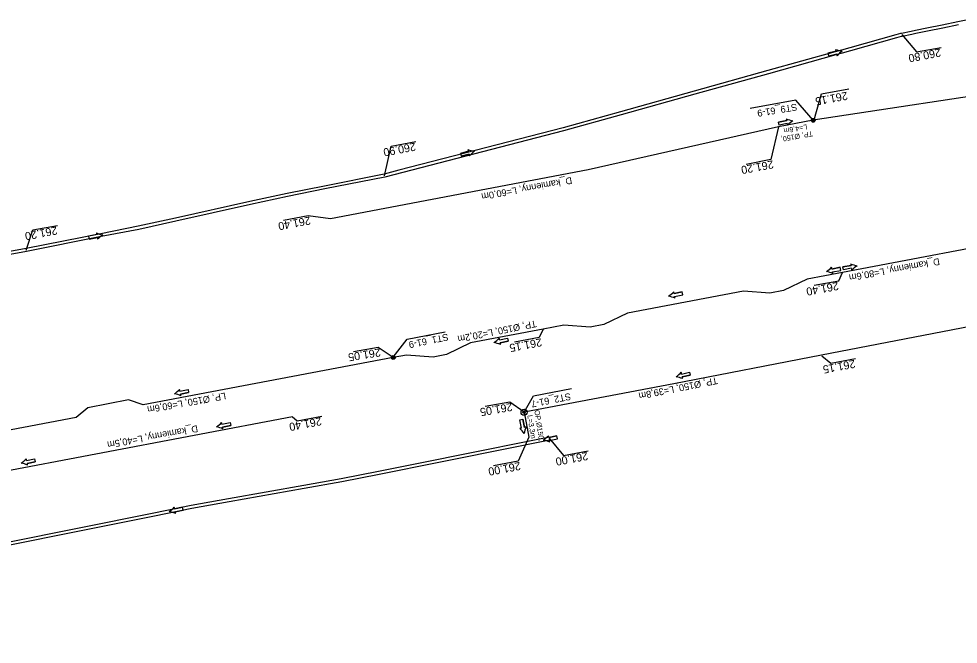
# Model space of a CAD drawing. Extents: x -1 to 65640748, y -22 to 5530284.
# Drawn here: x 6557394.3 to 6557517.6, y 5528643 to 5528725.1 of the extents above; entities that cross this region are included whole.
import ezdxf

# ---------------------------------------------------------------- set-up
doc = ezdxf.new("R2010")
doc.units = 0
for name, color, linetype in [('TOR_PROF-studnie i osadniki', 7, 'Continuous'), ('TOR_PS_ODW-drenaze', 7, 'Continuous'), ('TOR_PS_ODW-drenokolektory', 7, 'Continuous'), ('TOR_PS_ODW-kolektory', 7, 'Continuous'), ('TOR_PS_ODW-studnie PEHD', 7, 'Continuous'), ('TOR_PS_OPIS_O-opisy rurociagow', 7, 'Continuous'), ('TOR_PS_OPIS_O-opisy studni', 7, 'Continuous'), ('TOR_PS_OPIS_T-INFO', 7, 'Continuous'), ('TOR_PS_T-rowy otwarte umocnione', 7, 'Continuous')]:
    doc.layers.add(name, color=color, linetype=linetype)

msp = doc.modelspace()

# ---------------------------------------------------------------- linework, layer by layer
at = {"layer": 'TOR_PROF-studnie i osadniki'}
for centre, radius in [((6557498.52, 5528711.81), 0.25), ((6557498.52, 5528711.81), 0.125), ((6557443.42, 5528680.65), 0.25), ((6557443.42, 5528680.65), 0.125)]:
    msp.add_circle(centre, radius, dxfattribs=at)
at = {"layer": 'TOR_PS_ODW-drenaze'}
for p, q in [((6557480.23, 5528677.19), (6557460.58, 5528673.47)), ((6557390.35, 5528665.35), (6557430.18, 5528672.9))]:
    msp.add_line(p, q, dxfattribs=at)
for points in [[(6557493.96, 5528710.94), (6557469, 5528705.3), (6557435.19, 5528698.89)], [(6557498.52, 5528711.81), (6557493.96, 5528710.94)], [(6557541.85, 5528698.39), (6557533.42, 5528696.79), (6557528.24, 5528696.73), (6557502.37, 5528691.82)], [(6557502.37, 5528691.82), (6557497.75, 5528690.95), (6557494.61, 5528689.44), (6557492.84, 5528689.1), (6557489.38, 5528689.36), (6557474.16, 5528686.48), (6557471.03, 5528684.97), (6557469.26, 5528684.63), (6557465.8, 5528684.89), (6557463.07, 5528684.37)], [(6557553.38, 5528691.32), (6557499.62, 5528680.97)], [(6557463.07, 5528684.37), (6557453.53, 5528682.57), (6557450.4, 5528681.06), (6557448.63, 5528680.72), (6557445.16, 5528680.98), (6557443.42, 5528680.65)], [(6557499.62, 5528680.97), (6557480.23, 5528677.19)]]:
    msp.add_lwpolyline(points, dxfattribs=at)
at = {"layer": 'TOR_PS_ODW-drenokolektory'}
msp.add_line((6557460.6, 5528673.47), (6557461.22, 5528670.19), dxfattribs=at)
for points in [[(6557557.49, 5528722.98), (6557534.16, 5528717.55), (6557526.81, 5528716.13), (6557498.52, 5528711.81), (6557498.52, 5528711.81)], [(6557443.42, 5528680.65), (6557410.59, 5528674.43), (6557408.68, 5528675.09), (6557403.31, 5528674.06), (6557401.81, 5528672.76), (6557384.47, 5528669.48)]]:
    msp.add_lwpolyline(points, dxfattribs=at)
at = {"layer": 'TOR_PS_ODW-kolektory'}
msp.add_lwpolyline([(6557460.6, 5528673.47), (6557461.22, 5528670.19)], dxfattribs=at)
msp.add_lwpolyline([(6557460.6, 5528673.47), (6557461.22, 5528670.19)], dxfattribs=at)
at = {"layer": 'TOR_PS_ODW-studnie PEHD'}
for centre, radius in [((6557498.52, 5528711.81), 0.25), ((6557498.52, 5528711.81), 0.112), ((6557443.42, 5528680.65), 0.25), ((6557443.42, 5528680.65), 0.112), ((6557460.58, 5528673.47), 0.4), ((6557460.58, 5528673.47), 0.145)]:
    msp.add_circle(centre, radius, dxfattribs=at)
at = {"layer": 'TOR_PS_OPIS_O-opisy rurociagow'}
for p, q in [((6557501.52, 5528720.9), (6557500.46, 5528720.61)), ((6557501.52, 5528720.9), (6557500.46, 5528720.61)), ((6557500.46, 5528720.61), (6557500.57, 5528720.22)), ((6557500.46, 5528720.61), (6557500.57, 5528720.22)), ((6557500.57, 5528720.22), (6557501.62, 5528720.51)), ((6557501.62, 5528720.51), (6557500.57, 5528720.22)), ((6557493.98, 5528711.58), (6557495.05, 5528711.8)), ((6557495.05, 5528711.8), (6557493.98, 5528711.58)), ((6557494.06, 5528711.18), (6557493.98, 5528711.58)), ((6557494.06, 5528711.18), (6557493.98, 5528711.58)), ((6557495.13, 5528711.4), (6557494.06, 5528711.18)), ((6557495.13, 5528711.4), (6557494.06, 5528711.18)), ((6557453.28, 5528707.75), (6557452.22, 5528707.46)), ((6557453.28, 5528707.75), (6557452.22, 5528707.46)), ((6557452.22, 5528707.46), (6557452.33, 5528707.08)), ((6557452.22, 5528707.46), (6557452.33, 5528707.08)), ((6557452.33, 5528707.08), (6557453.38, 5528707.36)), ((6557453.38, 5528707.36), (6557452.33, 5528707.08)), ((6557404.51, 5528696.81), (6557403.43, 5528696.6)), ((6557404.51, 5528696.81), (6557403.43, 5528696.6)), ((6557403.43, 5528696.6), (6557403.51, 5528696.21)), ((6557403.43, 5528696.6), (6557403.51, 5528696.21)), ((6557403.51, 5528696.21), (6557404.58, 5528696.42)), ((6557404.58, 5528696.42), (6557403.51, 5528696.21)), ((6557502.05, 5528692.5), (6557500.98, 5528692.28)), ((6557500.98, 5528692.28), (6557502.05, 5528692.5)), ((6557502.13, 5528692.1), (6557502.05, 5528692.5)), ((6557502.13, 5528692.1), (6557502.05, 5528692.5)), ((6557502.42, 5528692.57), (6557503.49, 5528692.76)), ((6557503.49, 5528692.76), (6557502.42, 5528692.57)), ((6557502.49, 5528692.17), (6557502.42, 5528692.57)), ((6557502.49, 5528692.17), (6557502.42, 5528692.57)), ((6557503.56, 5528692.37), (6557502.49, 5528692.17)), ((6557503.56, 5528692.37), (6557502.49, 5528692.17)), ((6557501.06, 5528691.89), (6557502.13, 5528692.1)), ((6557501.06, 5528691.89), (6557502.13, 5528692.1)), ((6557481.33, 5528689.27), (6557480.26, 5528689.06)), ((6557480.26, 5528689.06), (6557481.33, 5528689.27)), ((6557480.34, 5528688.67), (6557481.41, 5528688.88)), ((6557480.34, 5528688.67), (6557481.41, 5528688.88)), ((6557481.41, 5528688.88), (6557481.33, 5528689.27)), ((6557481.41, 5528688.88), (6557481.33, 5528689.27)), ((6557457.35, 5528682.96), (6557458.42, 5528683.18)), ((6557457.35, 5528682.96), (6557458.42, 5528683.18)), ((6557458.5, 5528682.79), (6557457.43, 5528682.57)), ((6557457.43, 5528682.57), (6557458.5, 5528682.79)), ((6557458.42, 5528683.18), (6557458.5, 5528682.79)), ((6557458.42, 5528683.18), (6557458.5, 5528682.79)), ((6557481.24, 5528678.49), (6557482.31, 5528678.71)), ((6557481.24, 5528678.49), (6557482.31, 5528678.71)), ((6557482.31, 5528678.71), (6557482.39, 5528678.32)), ((6557482.31, 5528678.71), (6557482.39, 5528678.32)), ((6557482.39, 5528678.32), (6557481.32, 5528678.1)), ((6557481.32, 5528678.1), (6557482.39, 5528678.32)), ((6557415.41, 5528676.25), (6557416.48, 5528676.47)), ((6557415.41, 5528676.25), (6557416.48, 5528676.47)), ((6557416.56, 5528676.08), (6557415.49, 5528675.86)), ((6557415.49, 5528675.86), (6557416.56, 5528676.08)), ((6557416.48, 5528676.47), (6557416.56, 5528676.08)), ((6557416.48, 5528676.47), (6557416.56, 5528676.08)), ((6557460.01, 5528672.46), (6557460.4, 5528672.54)), ((6557460.01, 5528672.46), (6557460.4, 5528672.54)), ((6557460.23, 5528671.39), (6557460.01, 5528672.46)), ((6557460.23, 5528671.39), (6557460.01, 5528672.46)), ((6557460.4, 5528672.54), (6557460.62, 5528671.47)), ((6557460.62, 5528671.47), (6557460.4, 5528672.54)), ((6557420.93, 5528671.89), (6557422, 5528672.11)), ((6557420.93, 5528671.89), (6557422, 5528672.11)), ((6557422.08, 5528671.72), (6557421.01, 5528671.5)), ((6557421.01, 5528671.5), (6557422.08, 5528671.72)), ((6557422, 5528672.11), (6557422.08, 5528671.72)), ((6557422, 5528672.11), (6557422.08, 5528671.72)), ((6557464.88, 5528670.37), (6557463.81, 5528670.15)), ((6557463.81, 5528670.15), (6557464.88, 5528670.37)), ((6557463.89, 5528669.76), (6557464.96, 5528669.98)), ((6557463.89, 5528669.76), (6557464.96, 5528669.98)), ((6557464.96, 5528669.98), (6557464.88, 5528670.37)), ((6557464.96, 5528669.98), (6557464.88, 5528670.37)), ((6557395.28, 5528667.14), (6557396.35, 5528667.36)), ((6557395.28, 5528667.14), (6557396.35, 5528667.36)), ((6557396.43, 5528666.97), (6557395.36, 5528666.75)), ((6557395.36, 5528666.75), (6557396.43, 5528666.97)), ((6557396.35, 5528667.36), (6557396.43, 5528666.97)), ((6557396.35, 5528667.36), (6557396.43, 5528666.97)), ((6557415.77, 5528660.98), (6557414.7, 5528660.77)), ((6557414.7, 5528660.77), (6557415.77, 5528660.98)), ((6557414.78, 5528660.38), (6557415.85, 5528660.59)), ((6557414.78, 5528660.38), (6557415.85, 5528660.59)), ((6557415.85, 5528660.59), (6557415.77, 5528660.98)), ((6557415.85, 5528660.59), (6557415.77, 5528660.98))]:
    msp.add_line(p, q, dxfattribs=at)
for points in [[(6557501.45, 5528721.11), (6557501.45, 5528721.11)], [(6557501.67, 5528720.29), (6557501.67, 5528720.29)], [(6557494.99, 5528712.01), (6557494.99, 5528712.01)], [(6557495.16, 5528711.18), (6557495.16, 5528711.18)], [(6557453.21, 5528707.96), (6557453.21, 5528707.96)], [(6557453.43, 5528707.14), (6557453.43, 5528707.14)], [(6557404.45, 5528697.03), (6557404.45, 5528697.03)], [(6557404.62, 5528696.2), (6557404.62, 5528696.2)], [(6557500.94, 5528692.51), (6557500.94, 5528692.51)], [(6557503.44, 5528692.98), (6557503.44, 5528692.98)], [(6557503.59, 5528692.14), (6557503.59, 5528692.14)], [(6557501.11, 5528691.67), (6557501.11, 5528691.67)], [(6557480.23, 5528689.28), (6557480.23, 5528689.28)], [(6557480.39, 5528688.45), (6557480.39, 5528688.45)], [(6557457.31, 5528683.19), (6557457.31, 5528683.19)], [(6557457.48, 5528682.35), (6557457.48, 5528682.35)], [(6557481.21, 5528678.71), (6557481.21, 5528678.71)], [(6557481.38, 5528677.88), (6557481.38, 5528677.88)], [(6557415.37, 5528676.47), (6557415.37, 5528676.47)], [(6557415.55, 5528675.64), (6557415.55, 5528675.64)], [(6557420.89, 5528672.11), (6557420.89, 5528672.11)], [(6557421.06, 5528671.28), (6557421.06, 5528671.28)], [(6557460.01, 5528671.35), (6557460.01, 5528671.35)], [(6557460.84, 5528671.52), (6557460.84, 5528671.52)], [(6557463.78, 5528670.38), (6557463.78, 5528670.38)], [(6557463.94, 5528669.54), (6557463.94, 5528669.54)], [(6557395.24, 5528667.36), (6557395.24, 5528667.36)], [(6557395.42, 5528666.53), (6557395.42, 5528666.53)], [(6557414.67, 5528660.99), (6557414.67, 5528660.99)], [(6557414.84, 5528660.16), (6557414.84, 5528660.16)]]:
    msp.add_lwpolyline(points, dxfattribs=at)
for centre, radius, start, end in [((6557503.01, 5528725.78), 4.92, 251.5421, 261.924), ((6557501.91, 5528721.14), 0.458, 183.6567, 212.1179), ((6557503.01, 5528725.78), 4.92, 251.5421, 261.924), ((6557501.91, 5528721.14), 0.458, 183.6567, 212.1179), ((6557502.08, 5528720.5), 0.458, 178.386, 206.8473), ((6557502.08, 5528720.5), 0.458, 178.386, 206.8473), ((6557505.38, 5528717.06), 4.92, 128.58, 138.9619), ((6557505.38, 5528717.06), 4.92, 128.58, 138.9619), ((6557495.45, 5528712.01), 0.458, 180.0627, 208.524), ((6557496.84, 5528716.57), 4.92, 247.9482, 258.33), ((6557496.84, 5528716.57), 4.92, 247.9482, 258.33), ((6557495.45, 5528712.01), 0.458, 180.0627, 208.524), ((6557495.58, 5528711.36), 0.458, 174.7921, 203.2533), ((6557495.58, 5528711.36), 0.458, 174.7921, 203.2533), ((6557498.66, 5528707.73), 4.92, 124.9861, 135.3679), ((6557498.66, 5528707.73), 4.92, 124.9861, 135.3679), ((6557454.77, 5528712.63), 4.92, 251.5453, 261.9271), ((6557453.67, 5528707.99), 0.458, 183.6598, 212.1211), ((6557454.77, 5528712.63), 4.92, 251.5453, 261.9271), ((6557453.67, 5528707.99), 0.458, 183.6598, 212.1211), ((6557453.84, 5528707.35), 0.458, 178.3892, 206.8504), ((6557453.84, 5528707.35), 0.458, 178.3892, 206.8504), ((6557457.14, 5528703.91), 4.92, 128.5832, 138.965), ((6557457.14, 5528703.91), 4.92, 128.5832, 138.965), ((6557406.34, 5528701.57), 4.92, 247.454, 257.8358), ((6557404.91, 5528697.03), 0.458, 179.5686, 208.0298), ((6557406.34, 5528701.57), 4.92, 247.454, 257.8358), ((6557404.91, 5528697.03), 0.458, 179.5686, 208.0298), ((6557405.04, 5528696.38), 0.458, 174.2979, 202.7591), ((6557405.04, 5528696.38), 0.458, 174.2979, 202.7591), ((6557408.09, 5528692.71), 4.92, 124.4919, 134.8737), ((6557408.09, 5528692.71), 4.92, 124.4919, 134.8737), ((6557497.47, 5528695.99), 4.92, 304.5497, 314.9316), ((6557497.47, 5528695.99), 4.92, 304.5497, 314.9316), ((6557500.52, 5528692.33), 0.458, 354.3558, 22.817), ((6557500.52, 5528692.33), 0.458, 354.3558, 22.817), ((6557503.9, 5528692.97), 0.458, 178.6495, 207.1107), ((6557505.4, 5528697.49), 4.92, 246.5349, 256.9167), ((6557505.4, 5528697.49), 4.92, 246.5349, 256.9167), ((6557503.9, 5528692.97), 0.458, 178.6495, 207.1107), ((6557504.02, 5528692.31), 0.458, 173.3788, 201.8401), ((6557504.02, 5528692.31), 0.458, 173.3788, 201.8401), ((6557507, 5528688.6), 4.92, 123.5728, 133.9546), ((6557507, 5528688.6), 4.92, 123.5728, 133.9546), ((6557499.23, 5528687.13), 4.92, 67.5119, 77.8937), ((6557499.23, 5528687.13), 4.92, 67.5119, 77.8937), ((6557500.65, 5528691.68), 0.458, 359.6264, 28.0877), ((6557500.65, 5528691.68), 0.458, 359.6264, 28.0877), ((6557476.75, 5528692.76), 4.92, 304.5497, 314.9316), ((6557476.75, 5528692.76), 4.92, 304.5497, 314.9316), ((6557478.51, 5528683.9), 4.92, 67.5119, 77.8937), ((6557478.51, 5528683.9), 4.92, 67.5119, 77.8937), ((6557479.8, 5528689.1), 0.458, 354.3558, 22.817), ((6557479.8, 5528689.1), 0.458, 354.3558, 22.817), ((6557479.93, 5528688.45), 0.458, 359.6264, 28.0877), ((6557479.93, 5528688.45), 0.458, 359.6264, 28.0877), ((6557453.81, 5528686.64), 4.92, 304.9861, 315.3679), ((6557453.81, 5528686.64), 4.92, 304.9861, 315.3679), ((6557455.64, 5528677.8), 4.92, 67.9482, 78.33), ((6557455.64, 5528677.8), 4.92, 67.9482, 78.33), ((6557456.89, 5528683.01), 0.458, 354.7921, 23.2533), ((6557456.89, 5528683.01), 0.458, 354.7921, 23.2533), ((6557457.03, 5528682.35), 0.458, 0.0627, 28.524), ((6557457.03, 5528682.35), 0.458, 0.0627, 28.524), ((6557477.71, 5528682.17), 4.92, 304.9861, 315.3679), ((6557477.71, 5528682.17), 4.92, 304.9861, 315.3679), ((6557480.79, 5528678.53), 0.458, 354.7921, 23.2533), ((6557480.79, 5528678.53), 0.458, 354.7921, 23.2533), ((6557479.53, 5528673.32), 4.92, 67.9482, 78.33), ((6557479.53, 5528673.32), 4.92, 67.9482, 78.33), ((6557480.92, 5528677.88), 0.458, 0.0627, 28.524), ((6557480.92, 5528677.88), 0.458, 0.0627, 28.524), ((6557411.87, 5528679.93), 4.92, 304.9861, 315.3679), ((6557411.87, 5528679.93), 4.92, 304.9861, 315.3679), ((6557414.95, 5528676.29), 0.458, 354.7921, 23.2533), ((6557414.95, 5528676.29), 0.458, 354.7921, 23.2533), ((6557413.7, 5528671.08), 4.92, 67.9482, 78.33), ((6557413.7, 5528671.08), 4.92, 67.9482, 78.33), ((6557415.09, 5528675.64), 0.458, 0.0627, 28.524), ((6557415.09, 5528675.64), 0.458, 0.0627, 28.524), ((6557417.39, 5528675.57), 4.92, 304.9861, 315.3679), ((6557417.39, 5528675.57), 4.92, 304.9861, 315.3679), ((6557419.22, 5528666.72), 4.92, 67.9482, 78.33), ((6557419.22, 5528666.72), 4.92, 67.9482, 78.33), ((6557420.47, 5528671.93), 0.458, 354.7921, 23.2533), ((6557420.47, 5528671.93), 0.458, 354.7921, 23.2533), ((6557420.61, 5528671.28), 0.458, 0.0627, 28.524), ((6557420.61, 5528671.28), 0.458, 0.0627, 28.524), ((6557460.19, 5528670.93), 0.458, 84.7921, 113.2533), ((6557460.19, 5528670.93), 0.458, 84.7921, 113.2533), ((6557456.55, 5528667.85), 4.92, 34.9861, 45.3679), ((6557456.55, 5528667.85), 4.92, 34.9861, 45.3679), ((6557465.4, 5528669.68), 4.92, 157.9482, 168.33), ((6557465.4, 5528669.68), 4.92, 157.9482, 168.33), ((6557460.84, 5528671.07), 0.458, 90.0627, 118.524), ((6557460.84, 5528671.07), 0.458, 90.0627, 118.524), ((6557460.3, 5528673.85), 4.92, 304.6829, 315.0647), ((6557460.3, 5528673.85), 4.92, 304.6829, 315.0647), ((6557463.35, 5528670.2), 0.458, 354.4889, 22.9502), ((6557463.35, 5528670.2), 0.458, 354.4889, 22.9502), ((6557462.07, 5528665), 4.92, 67.645, 78.0268), ((6557462.07, 5528665), 4.92, 67.645, 78.0268), ((6557463.49, 5528669.55), 0.458, 359.7596, 28.2208), ((6557463.49, 5528669.55), 0.458, 359.7596, 28.2208), ((6557391.75, 5528670.82), 4.92, 304.9861, 315.3679), ((6557391.75, 5528670.82), 4.92, 304.9861, 315.3679), ((6557393.57, 5528661.97), 4.92, 67.9482, 78.33), ((6557393.57, 5528661.97), 4.92, 67.9482, 78.33), ((6557394.82, 5528667.18), 0.458, 354.7921, 23.2533), ((6557394.82, 5528667.18), 0.458, 354.7921, 23.2533), ((6557394.96, 5528666.53), 0.458, 0.0627, 28.524), ((6557394.96, 5528666.53), 0.458, 0.0627, 28.524), ((6557411.19, 5528664.46), 4.92, 304.6784, 315.0603), ((6557411.19, 5528664.46), 4.92, 304.6784, 315.0603), ((6557412.97, 5528655.61), 4.92, 67.6405, 78.0224), ((6557412.97, 5528655.61), 4.92, 67.6405, 78.0224), ((6557414.25, 5528660.81), 0.458, 354.4844, 22.9457), ((6557414.25, 5528660.81), 0.458, 354.4844, 22.9457), ((6557414.38, 5528660.16), 0.458, 359.7551, 28.2163), ((6557414.38, 5528660.16), 0.458, 359.7551, 28.2163)]:
    msp.add_arc(centre, radius, start, end, dxfattribs=at)
at = {"layer": 'TOR_PS_OPIS_T-INFO'}
for points in [[(6557510.17, 5528723.06), (6557512.06, 5528720.79), (6557515.3, 5528721.39)], [(6557498.56, 5528711.57), (6557499.61, 5528715.28), (6557503.22, 5528715.94)], [(6557498.52, 5528711.81), (6557496.24, 5528714.44), (6557490.27, 5528713.38)], [(6557493.96, 5528710.94), (6557492.98, 5528706.65), (6557489.74, 5528706.02)], [(6557442.26, 5528704.53), (6557443.15, 5528708.43), (6557446.39, 5528709.03)], [(6557435.19, 5528698.89), (6557432.23, 5528699.27), (6557428.99, 5528698.64)], [(6557395.24, 5528694.77), (6557396.11, 5528697.41), (6557399.35, 5528698.01)], [(6557498.65, 5528690.14), (6557498.65, 5528690.14), (6557501.89, 5528690.74), (6557502.37, 5528691.82)], [(6557443.39, 5528680.71), (6557445.24, 5528683.08), (6557450.21, 5528684.04)], [(6557463.07, 5528684.37), (6557462.58, 5528683.28), (6557459.34, 5528682.65)], [(6557443.38, 5528680.65), (6557441.44, 5528681.95), (6557438.19, 5528681.42)], [(6557499.67, 5528680.88), (6557500.83, 5528679.9), (6557504.07, 5528680.51)], [(6557460.58, 5528673.47), (6557461.82, 5528675.62), (6557466.79, 5528676.58)], [(6557460.58, 5528673.47), (6557458.72, 5528674.8), (6557455.48, 5528674.23)], [(6557430.16, 5528672.9), (6557430.79, 5528672.36), (6557434.03, 5528672.96)], [(6557461.22, 5528670.19), (6557459.8, 5528667.03), (6557456.56, 5528666.41)], [(6557463.87, 5528670.07), (6557465.76, 5528667.8), (6557469, 5528668.4)]]:
    msp.add_lwpolyline(points, dxfattribs=at)
at = {"layer": 'TOR_PS_T-rowy otwarte umocnione'}
for points in [[(6557519.54, 5528725.14), (6557517.51, 5528724.73), (6557515.47, 5528724.31), (6557513.44, 5528723.9), (6557511.93, 5528723.59), (6557511.4, 5528723.48), (6557510.1, 5528723.22), (6557509.97, 5528723.19), (6557509.37, 5528723.03), (6557507.37, 5528722.46), (6557505.36, 5528721.9), (6557503.35, 5528721.34), (6557502.24, 5528721.03), (6557501.42, 5528720.8), (6557501.41, 5528720.8), (6557492.58, 5528718.33), (6557482.91, 5528715.62), (6557473.24, 5528712.92), (6557465.69, 5528710.8)], [(6557517.58, 5528724.34), (6557515.55, 5528723.92), (6557513.51, 5528723.51), (6557512.01, 5528723.2), (6557511.47, 5528723.09), (6557510.18, 5528722.83), (6557510.05, 5528722.8), (6557509.45, 5528722.63), (6557507.44, 5528722.07), (6557505.43, 5528721.51), (6557503.43, 5528720.95), (6557502.32, 5528720.64), (6557501.49, 5528720.41), (6557501.49, 5528720.4), (6557492.65, 5528717.93), (6557482.98, 5528715.23), (6557473.32, 5528712.52), (6557465.77, 5528710.41)], [(6557465.69, 5528710.8), (6557444.16, 5528705.25), (6557442.23, 5528704.73), (6557434.38, 5528703.18), (6557429.47, 5528702.21), (6557424.59, 5528701.13), (6557414.82, 5528698.97), (6557409.94, 5528697.89), (6557405.03, 5528696.92), (6557395.22, 5528694.99), (6557385.38, 5528693.18), (6557375.55, 5528691.36), (6557365.74, 5528689.4), (6557355.96, 5528687.29), (6557346.22, 5528685.02), (6557336.5, 5528682.6), (6557326.8, 5528680.06), (6557318.78, 5528677.95)], [(6557465.77, 5528710.41), (6557442.3, 5528704.33), (6557434.45, 5528702.79), (6557429.55, 5528701.82), (6557424.66, 5528700.74), (6557414.89, 5528698.58), (6557410.01, 5528697.49), (6557405.1, 5528696.53), (6557395.29, 5528694.6), (6557385.46, 5528692.78), (6557375.62, 5528690.97), (6557365.82, 5528689.01), (6557356.04, 5528686.9), (6557346.29, 5528684.63), (6557336.57, 5528682.21), (6557326.88, 5528679.67), (6557318.86, 5528677.55)], [(6557463.97, 5528669.8), (6557463.9, 5528670.2), (6557451.29, 5528667.66), (6557449.33, 5528667.27), (6557441.48, 5528665.69), (6557436.58, 5528664.71), (6557431.66, 5528663.83), (6557421.81, 5528662.09), (6557416.89, 5528661.22), (6557411.98, 5528660.23), (6557402.18, 5528658.26), (6557392.38, 5528656.29), (6557382.57, 5528654.33), (6557372.76, 5528652.39), (6557362.95, 5528650.44), (6557353.14, 5528648.5), (6557343.33, 5528646.55), (6557333.52, 5528644.61), (6557325.41, 5528643)], [(6557463.97, 5528669.8), (6557451.36, 5528667.27), (6557449.4, 5528666.88), (6557441.56, 5528665.3), (6557436.66, 5528664.31), (6557431.73, 5528663.44), (6557421.89, 5528661.7), (6557416.96, 5528660.82), (6557412.06, 5528659.84), (6557402.25, 5528657.87), (6557392.45, 5528655.9)]]:
    msp.add_lwpolyline(points, dxfattribs=at)

# ---------------------------------------------------------------- texts
at = {"layer": 'TOR_PS_OPIS_O-opisy rurociagow'}
for s, height, rotation, p in [('L=4,6m', 0.675, 190.0927, (6557497.68, 5528711.29)), ('TP, Ø150, ', 0.675, 190.0927, (6557498.41, 5528710.39)), ('D_kamienny, L=60,0m', 0.9, 190.3457, (6557466.79, 5528704.37)), ('D_kamienny, L=80,6m', 0.9, 190.3457, (6557515.04, 5528693.72)), ('TP, Ø150, L=20,2m', 0.9, 191.303, (6557462.12, 5528685.55)), ('TP, Ø150, L=39,8m', 0.9, 191.303, (6557485.88, 5528678.08)), ('LP, Ø150, L=60,6m', 0.9, 190.0927, (6557421.37, 5528676.06)), ('OP,Ø150, ', 0.675, 278.7114, (6557461.93, 5528673.7)), ('L=3,3m', 0.675, 278.7114, (6557461.01, 5528673.06)), ('D_kamienny, L=40,5m', 0.9, 190.3457, (6557417.69, 5528671.77))]:
    msp.add_text(s, height=height, rotation=rotation, dxfattribs=at).set_placement(p)
at = {"layer": 'TOR_PS_OPIS_O-opisy studni'}
for s, rotation, p in [('ST9_61-9', 189.3812, (6557496.34, 5528714.01)), ('ST1_61-9', 191.5915, (6557450.55, 5528683.81)), ('ST2_61-7', 191.2414, (6557466.63, 5528676))]:
    msp.add_text(s, height=0.9, rotation=rotation, dxfattribs=at).set_placement(p)
at = {"layer": 'TOR_PS_OPIS_T-INFO'}
for s, rotation, p in [('260.80', 190.7506, (6557515.17, 5528721.24)), ('261.15', 190.7506, (6557502.94, 5528715.57)), ('260.90', 190.7506, (6557446.26, 5528708.88)), ('261.20', 190.7159, (6557493.21, 5528706.56)), ('261.40', 190.7159, (6557432.46, 5528699.18)), ('261.20', 190.7506, (6557399.22, 5528697.87)), ('261.40', 190.7506, (6557501.76, 5528690.59)), ('261.15', 190.7159, (6557462.81, 5528683.19)), ('261.05', 189.0593, (6557441.67, 5528681.86)), ('261.15', 190.7506, (6557503.94, 5528680.36)), ('261.05', 189.7414, (6557458.96, 5528674.7)), ('261.40', 190.7506, (6557433.9, 5528672.82)), ('261.00', 190.7506, (6557468.87, 5528668.26)), ('261.00', 190.7159, (6557460.03, 5528666.95))]:
    msp.add_text(s, height=1.05, rotation=rotation, dxfattribs=at).set_placement(p)

doc.saveas('drawing.dxf')
